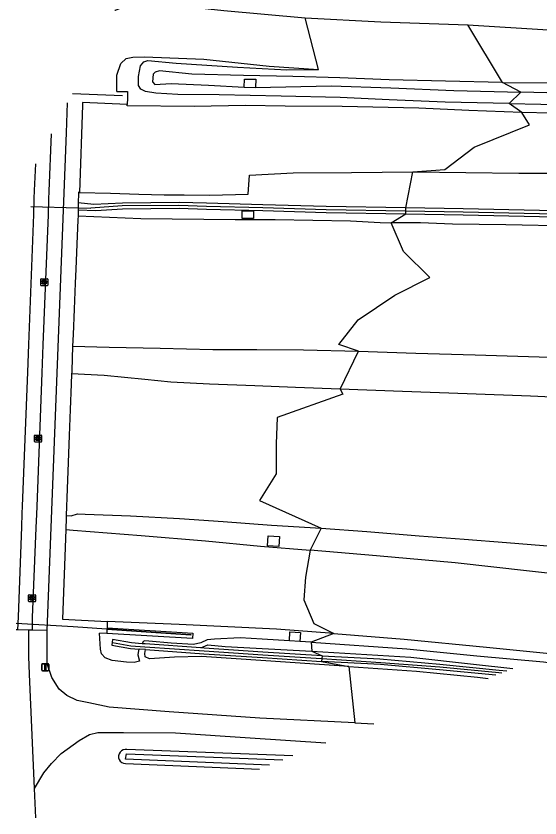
# Model space of a CAD drawing. Extents: x 162157 to 163165, y 378998 to 380775.
# Drawn here: x 162157.3 to 162231.6, y 379483.7 to 379597.6 of the extents above; entities that cross this region are included whole.
import ezdxf

# ---------------------------------------------------------------- set-up
doc = ezdxf.new("R2010")
doc.units = 0
for name, color, linetype in [('IMGEO_Berm_groen', 7, 'Continuous'), ('IMGEO_Geluidsscherm', 7, 'Continuous'), ('IMGEO_Grasland_overig', 7, 'Continuous'), ('IMGEO_Groenvoorziening', 7, 'Continuous'), ('IMGEO_Kolk', 7, 'Continuous'), ('IMGEO_Muur', 7, 'Continuous'), ('IMGEO_Rijbaan_autosnelweg', 7, 'Continuous'), ('IMGEO_Rijbaan_autoweg', 7, 'Continuous'), ('IMGEO_Rijbaan_lokaal_gesloten', 7, 'Continuous'), ('IMGEO_Rijbaan_lokaal_onverhard', 7, 'Continuous'), ('IMGEO_Sloot', 7, 'Continuous'), ('IMGEO_Terreindeel_gesloten', 7, 'Continuous'), ('IMGEO_Verkeersbordpaal', 7, 'Continuous'), ('IMGEO_Voetpad_open', 7, 'Continuous')]:
    doc.layers.add(name, color=color, linetype=linetype)

msp = doc.modelspace()

# ---------------------------------------------------------------- linework, layer by layer
at = {"layer": 'IMGEO_Berm_groen'}
for points in [[(162226.3, 379588.13), (162235.66, 379588.11), (162244.07, 379588.18), (162253.45, 379588.34), (162260.16, 379588.43), (162264.92, 379588.24), (162269.53, 379588.31), (162276.24, 379588.38), (162283.25, 379588.64), (162287.66, 379588.8), (162292.1, 379588.79), (162298.71, 379589.08), (162304.81, 379589.46), (162312.78, 379589.81), (162319.03, 379590.06), (162327.02, 379590.27), (162332.34, 379590.33), (162340.47, 379590.64), (162347.66, 379590.97), (162354.33, 379591.27), (162367.26, 379591.34), (162389.11, 379591.62), (162401.27, 379592.19), (162413.98, 379593.31)], [(162171.56, 379586.89), (162171.56, 379589.2), (162172.13, 379590.83), (162172.89, 379591.55), (162173.82, 379591.75), (162175.52, 379591.81), (162183.9, 379591.47), (162193.2, 379590.46), (162200.18, 379590.02)], [(162227.29, 379585.16), (162218.17, 379585.34), (162210.22, 379585.71), (162203.26, 379586.02), (162194.88, 379586.2), (162186.12, 379586.42), (162180.21, 379586.47), (162177.12, 379586.64), (162175.63, 379586.87), (162175, 379587.21), (162174.64, 379587.73), (162174.65, 379589.02), (162174.93, 379590.53), (162175.38, 379591.1), (162175.97, 379591.27), (162179.98, 379590.89), (162188.69, 379590.35), (162195.71, 379589.93), (162200.18, 379590.02)], [(162226.3, 379588.13), (162218.24, 379588.34), (162210.25, 379588.53), (162203.25, 379588.82), (162196.55, 379589), (162189.56, 379589.13), (162182.21, 379589.33), (162177.62, 379589.81), (162177, 379589.62), (162176.74, 379589.32), (162176.62, 379588.27), (162176.98, 379587.89), (162179.29, 379587.99), (162184.57, 379587.77), (162189.66, 379587.48)], [(162189.66, 379587.48), (162189.68, 379588.64), (162191.29, 379588.62), (162191.27, 379587.45)], [(162228.92, 379586.79), (162226.3, 379588.13)], [(162171.56, 379586.89), (162173.09, 379586.85), (162173.07, 379585.95), (162173.03, 379585.05)], [(162191.27, 379587.45), (162202, 379587.69), (162210.48, 379587.41), (162219.43, 379587.03), (162228.92, 379586.79)], [(162309.22, 379587.73), (162298.19, 379587.17), (162288.76, 379587.1), (162286.61, 379586.84), (162283.97, 379586.83), (162275.77, 379586.72), (162267.21, 379586.52), (162260.26, 379586.35), (162253.74, 379586.47), (162246.58, 379586.65), (162238.1, 379586.52), (162228.92, 379586.79)], [(162227.29, 379585.16), (162236.26, 379584.96), (162244.2, 379584.84), (162253.39, 379584.82), (162261.84, 379584.74), (162271.45, 379584.95), (162281.39, 379585.19), (162287.54, 379585.28), (162296.2, 379585.46), (162306.65, 379585.66)], [(162229.08, 379583.91), (162227.29, 379585.16)], [(162212.62, 379570.33), (162213.59, 379575.45)], [(162166.25, 379572.54), (162166.14, 379572.55), (162166.14, 379572.4), (162166.1, 379571.05)], [(162166.08, 379570.07), (162166.06, 379569.23)], [(162189.35, 379568.84), (162189.36, 379569.9), (162190.97, 379569.89), (162190.96, 379568.83), (162189.35, 379568.84)], [(162210.51, 379568.21), (162212.6, 379569.5)], [(162165.29, 379550.69), (162165.17, 379547.17), (162165.16, 379547.02), (162165.15, 379546.77)], [(162203.29, 379544.6), (162205.86, 379549.97)], [(162164.4, 379526.62), (162164.39, 379526.45), (162164.39, 379526.32), (162164.35, 379524.64)], [(162200.6, 379524.84), (162199, 379521.7)], [(162194.67, 379523.64), (162194.58, 379522.21), (162192.96, 379522.31), (162193.04, 379523.74), (162194.67, 379523.64)], [(162170.21, 379511.55), (162170.21, 379511.43), (162170.19, 379510.68)], [(162170.19, 379510.68), (162182.37, 379509.9), (162182.33, 379509.15), (162170.14, 379509.88)], [(162174.76, 379507.65), (162174.66, 379507.46), (162174.54, 379506.82), (162174.8, 379505.94), (162174.02, 379505.74), (162172.92, 379505.8), (162170.92, 379506.02), (162169.92, 379506.43), (162169.4, 379506.97), (162169.23, 379507.65), (162169.13, 379509.91)], [(162170.14, 379509.88), (162169.13, 379509.91)], [(162196.07, 379508.81), (162192.21, 379509.07), (162189.08, 379509.26), (162185.43, 379509.08), (162184.41, 379508.96), (162183.49, 379508.53), (162182.44, 379508.32), (162179.27, 379508.48), (162176.11, 379508.76), (162175.53, 379508.82), (162175.31, 379508.72), (162175.15, 379508.42)], [(162196.07, 379508.81), (162196.15, 379510.11), (162197.64, 379510.02), (162197.56, 379508.72)], [(162202.36, 379509.85), (162199.16, 379508.65)], [(162183.48, 379507.83), (162184.51, 379508.28), (162186.95, 379508.02), (162199.24, 379507.36)], [(162197.56, 379508.72), (162196.07, 379508.81)], [(162199.16, 379508.65), (162197.56, 379508.72)], [(162199.16, 379508.65), (162199.24, 379507.36)], [(162199.16, 379508.65), (162212.72, 379507.67), (162222.68, 379506.68), (162232.13, 379505.86), (162243.55, 379504.23), (162246.22, 379503.89), (162247.08, 379503.61), (162247.53, 379503.17)]]:
    msp.add_lwpolyline(points, dxfattribs=at)
at = {"layer": 'IMGEO_Geluidsscherm'}
for points in [[(162172.37, 379586.24), (162165.26, 379586.53)], [(162159.35, 379570.55), (162166.04, 379570.35)], [(162166.04, 379570.35), (162167.87, 379570.29)], [(162172.35, 379570.63), (162167.87, 379570.29)], [(162212.61, 379569.86), (162212.6, 379569.86), (162201.29, 379570.06), (162192.3, 379570.33), (162184.29, 379570.53), (162180.39, 379570.66), (162172.35, 379570.63)], [(162343.98, 379568.46), (162340.21, 379568.45), (162330.58, 379568.44), (162324.14, 379568.35), (162317.22, 379568.5), (162309.16, 379568.42), (162299.92, 379568.41), (162293.09, 379568.4), (162284.99, 379568.51), (162276.9, 379568.63), (162268.92, 379568.75), (162258.44, 379568.98), (162248.81, 379569.19), (162243.88, 379569.31), (162231.56, 379569.49), (162220.72, 379569.72), (162212.61, 379569.86)], [(162170.12, 379510.48), (162165.37, 379510.83), (162157.29, 379511.29)], [(162182.07, 379509.68), (162177.83, 379509.98), (162171.6, 379510.38), (162170.12, 379510.48)], [(162170.97, 379508.57), (162173.58, 379508.13), (162175.53, 379507.95), (162183.95, 379507.42), (162192.31, 379506.83), (162200.63, 379506.3), (162200.68, 379506.3)], [(162200.68, 379506.3), (162209.05, 379505.74), (162217.44, 379505.14), (162225.8, 379504.33), (162226.24, 379504.28)]]:
    msp.add_lwpolyline(points, dxfattribs=at)
at = {"layer": 'IMGEO_Grasland_overig'}
for points in [[(162221.4, 379596.34), (162232.81, 379595.62), (162244.57, 379595.05), (162255.91, 379594.6), (162268.61, 379594.02), (162279.86, 379593.63), (162292.84, 379593.2), (162303.75, 379592.84), (162317.2, 379593.15), (162331.36, 379593.33), (162344.35, 379593.39), (162356.89, 379593.4), (162367.61, 379593.24), (162378.74, 379593.41), (162387.31, 379593.42), (162395.67, 379593.41), (162403.41, 379593.97)], [(162226.3, 379588.13), (162221.4, 379596.34)], [(162227.29, 379585.16), (162228.92, 379586.79)], [(162204.53, 379505.2), (162192.72, 379505.97), (162183.61, 379506.62), (162179.76, 379506.52), (162176.23, 379506.25), (162175.59, 379506.57), (162175.53, 379507.01), (162175.64, 379507.59)], [(162199.24, 379507.36), (162200.7, 379506.69)], [(162199.24, 379507.36), (162213.29, 379506.5), (162222.21, 379505.52), (162227.78, 379504.89)], [(162200.65, 379505.88), (162204.53, 379505.2)], [(162204.53, 379505.2), (162214.1, 379504.51), (162222.76, 379503.67), (162224.27, 379503.49)], [(162196.57, 379492.47), (162173.01, 379493.38)], [(162172.8, 379491.38), (162191.82, 379490.58)]]:
    msp.add_lwpolyline(points, dxfattribs=at)
msp.add_arc((162172.82, 379492.39), 1.01, 79.1651, 268.778, dxfattribs=at)
at = {"layer": 'IMGEO_Groenvoorziening'}
for points in [[(162171.31, 379598.43), (162171.36, 379598.45), (162172.66, 379598.95), (162174.33, 379599.15), (162178.75, 379599.23), (162186.78, 379598.4), (162198.3, 379597.35)], [(162198.3, 379597.35), (162209.04, 379596.79), (162221.4, 379596.34)], [(162200.18, 379590.02), (162198.3, 379597.35)], [(162189.66, 379587.48), (162191.27, 379587.45)], [(162204.53, 379505.2), (162205.35, 379497.17)]]:
    msp.add_lwpolyline(points, dxfattribs=at)
at = {"layer": 'IMGEO_Kolk'}
for p, q in [((162160.76, 379559.35), (162160.76, 379560.21)), ((162160.83, 379560.28), (162161.69, 379560.28)), ((162161.27, 379559.5), (162161.24, 379559.5)), ((162161.25, 379560.06), (162161.27, 379560.06)), ((162161.76, 379560.21), (162161.76, 379559.35)), ((162161.69, 379559.28), (162160.83, 379559.28)), ((162159.89, 379537.15), (162159.89, 379538)), ((162159.97, 379538.07), (162160.82, 379538.07)), ((162160.38, 379537.85), (162160.4, 379537.85)), ((162160.89, 379538), (162160.89, 379537.15)), ((162160.82, 379537.07), (162159.97, 379537.07)), ((162160.4, 379537.29), (162160.38, 379537.29)), ((162159.03, 379514.45), (162159.03, 379515.3)), ((162159.11, 379515.38), (162159.96, 379515.38)), ((162159.52, 379515.16), (162159.54, 379515.16)), ((162160.03, 379515.3), (162160.03, 379514.45)), ((162159.96, 379514.38), (162159.11, 379514.38)), ((162159.54, 379514.6), (162159.52, 379514.6))]:
    msp.add_line(p, q, dxfattribs=at)
for points in [[(162160.76, 379559.35), (162160.76, 379560.21)], [(162160.83, 379560.28), (162161.69, 379560.28)], [(162161.08, 379559.98), (162161.2, 379559.98), (162161.2, 379559.83), (162161.33, 379559.98), (162161.5, 379559.98), (162161.35, 379559.83), (162161.5, 379559.58), (162161.35, 379559.58), (162161.27, 379559.74), (162161.2, 379559.68), (162161.2, 379559.58), (162161.08, 379559.58), (162161.08, 379559.98)], [(162161.76, 379560.21), (162161.76, 379559.35)], [(162161.69, 379559.28), (162160.83, 379559.28)], [(162159.89, 379537.15), (162159.89, 379538)], [(162159.97, 379538.07), (162160.82, 379538.07)], [(162160.21, 379537.77), (162160.34, 379537.77), (162160.34, 379537.62), (162160.46, 379537.77), (162160.63, 379537.77), (162160.48, 379537.62), (162160.64, 379537.37), (162160.48, 379537.37), (162160.4, 379537.54), (162160.34, 379537.47), (162160.34, 379537.37), (162160.21, 379537.37), (162160.21, 379537.77)], [(162160.89, 379538), (162160.89, 379537.15)], [(162160.82, 379537.07), (162159.97, 379537.07)], [(162159.03, 379514.45), (162159.03, 379515.3)], [(162159.11, 379515.38), (162159.96, 379515.38)], [(162159.35, 379515.08), (162159.48, 379515.08), (162159.48, 379514.92), (162159.6, 379515.08), (162159.77, 379515.08), (162159.62, 379514.93), (162159.78, 379514.68), (162159.62, 379514.68), (162159.54, 379514.84), (162159.48, 379514.77), (162159.48, 379514.68), (162159.35, 379514.68), (162159.35, 379515.08)], [(162160.03, 379515.3), (162160.03, 379514.45)], [(162159.96, 379514.38), (162159.11, 379514.38)]]:
    msp.add_lwpolyline(points, dxfattribs=at)
for centre, start, end in [((162160.84, 379560.2), 91.552, 178.448), ((162160.84, 379560.2), 91.552, 178.448), ((162161.68, 379560.2), 1.552, 88.448), ((162161.68, 379560.2), 1.552, 88.448), ((162160.84, 379559.35), 181.552, 268.448), ((162160.84, 379559.35), 181.552, 268.448), ((162161.68, 379559.35), 271.552, 358.448), ((162161.68, 379559.35), 271.552, 358.448), ((162159.97, 379538), 91.552, 178.448), ((162159.97, 379538), 91.552, 178.448), ((162160.82, 379538), 1.552, 88.448), ((162160.82, 379538), 1.552, 88.448), ((162159.97, 379537.15), 181.552, 268.448), ((162159.97, 379537.15), 181.552, 268.448), ((162160.82, 379537.15), 271.552, 358.448), ((162160.82, 379537.15), 271.552, 358.448), ((162159.11, 379515.3), 91.552, 178.448), ((162159.11, 379515.3), 91.552, 178.448), ((162159.96, 379515.3), 1.552, 88.448), ((162159.96, 379515.3), 1.552, 88.448), ((162159.11, 379514.45), 181.552, 268.448), ((162159.11, 379514.45), 181.552, 268.448), ((162159.96, 379514.45), 271.552, 358.448), ((162159.96, 379514.45), 271.552, 358.448)]:
    msp.add_arc(centre, 0.0765, start, end, dxfattribs=at)
for centre, major_axis, ratio, start_param, end_param in [((162161.25, 379559.78), (-0.387, 0.002), 0.722429, 4.712389, 7.853982), ((162161.27, 379559.78), (-0.39, 0.002), 0.717154, 1.570796, 4.712389), ((162160.38, 379537.57), (-0.387, 0.002), 0.722429, 4.712389, 7.853982), ((162160.4, 379537.57), (-0.39, 0.002), 0.717154, 1.570796, 4.712389), ((162159.52, 379514.88), (-0.387, 0.002), 0.722429, 4.712389, 7.853982), ((162159.54, 379514.88), (-0.39, 0.002), 0.717154, 1.570796, 4.712389)]:
    msp.add_ellipse(centre, major_axis=major_axis, ratio=ratio, start_param=start_param, end_param=end_param, dxfattribs=at)
at = {"layer": 'IMGEO_Muur'}
for points in [[(162166.1, 379571.05), (162166.08, 379570.07)], [(162212.62, 379570.33), (162201.31, 379570.52), (162192.32, 379570.79), (162184.31, 379570.99), (162180.41, 379571.12), (162172.39, 379571), (162168.32, 379570.84), (162166.1, 379571.05)], [(162166.08, 379570.07), (162168.57, 379569.95), (162172.37, 379570.18), (162180.4, 379570.29), (162184.29, 379570.17), (162192.3, 379569.97), (162201.29, 379569.69), (162212.6, 379569.5)], [(162212.6, 379569.5), (162212.62, 379570.33)], [(162335.93, 379568.91), (162330.6, 379568.9), (162324.16, 379568.81), (162317.24, 379568.97), (162309.18, 379568.89), (162299.94, 379568.88), (162293.11, 379568.86), (162285.02, 379568.98), (162276.92, 379569.09), (162268.94, 379569.21), (162258.47, 379569.44), (162248.83, 379569.65), (162243.9, 379569.77), (162231.58, 379569.96), (162220.74, 379570.18), (162212.62, 379570.33)], [(162212.6, 379569.5), (162220.73, 379569.35), (162231.56, 379569.13), (162243.89, 379568.94), (162248.81, 379568.82), (162258.45, 379568.61), (162268.92, 379568.38), (162276.9, 379568.27), (162285, 379568.15), (162293.09, 379568.04), (162299.92, 379568.05), (162309.16, 379568.06), (162317.22, 379568.14), (162324.14, 379567.98), (162330.58, 379568.08), (162340.21, 379568.09), (162347.77, 379568.08), (162356.31, 379568.03), (162363.71, 379567.82), (162367.41, 379568.04), (162377.26, 379569.04)], [(162157.47, 379510.4), (162157.26, 379510.4)], [(162170.18, 379510.53), (162171.6, 379510.42), (162177.83, 379510.03), (162182.07, 379509.73), (162182.06, 379509.63), (162177.83, 379509.93), (162171.59, 379510.33), (162170.17, 379510.43)], [(162170.18, 379510.53), (162170.17, 379510.43)], [(162175.15, 379508.42), (162173.67, 379508.54), (162170.95, 379509.03), (162170.85, 379508.21), (162173.52, 379507.74), (162174.76, 379507.65)], [(162183.48, 379507.83), (162175.59, 379508.38), (162175.15, 379508.42)], [(162175.64, 379507.59), (162175.53, 379507.6), (162174.76, 379507.65)], [(162175.64, 379507.59), (162183.93, 379507), (162192.26, 379506.44), (162200.65, 379505.88)], [(162200.7, 379506.69), (162192.29, 379507.21), (162183.95, 379507.8), (162183.48, 379507.83)], [(162200.7, 379506.69), (162200.65, 379505.88)], [(162225.37, 379503.93), (162217.39, 379504.72), (162209.02, 379505.46), (162200.65, 379505.88)], [(162200.7, 379506.69), (162208.91, 379506.26), (162217.45, 379505.51), (162225.83, 379504.68), (162226.95, 379504.56)]]:
    msp.add_lwpolyline(points, dxfattribs=at)
at = {"layer": 'IMGEO_Rijbaan_autosnelweg'}
for points in [[(162166.06, 379569.23), (162166.03, 379568.62), (162165.89, 379565.16), (162165.74, 379561.63), (162165.66, 379559.64), (162165.51, 379555.93), (162165.36, 379552.37), (162165.29, 379550.69)], [(162166.06, 379569.23), (162174.97, 379568.81), (162188.39, 379568.71), (162194.04, 379568.68), (162204.76, 379568.5), (162208.95, 379568.24), (162210.51, 379568.21)], [(162205.86, 379549.97), (162203.09, 379550.95), (162205.84, 379554.42), (162211.03, 379557.93), (162216, 379560.47), (162212.25, 379564.12), (162210.51, 379568.21)], [(162384.2, 379566.55), (162374.65, 379566.56), (162363.44, 379566.59), (162352.16, 379566.65), (162339.28, 379566.54), (162327.81, 379566.52), (162318.28, 379566.52), (162306.8, 379566.56), (162297.02, 379566.65), (162288.66, 379566.7), (162277.9, 379566.89), (162266.87, 379567.01), (162253.32, 379567.36), (162244.73, 379567.54), (162236.02, 379567.72), (162226.8, 379567.95), (162219.21, 379568.03), (162214.67, 379568.21), (162210.51, 379568.21)], [(162165.29, 379550.69), (162170.49, 379550.56), (162177.7, 379550.42), (162185.21, 379550.2), (162191.46, 379550.21), (162198.06, 379550.17), (162205.86, 379549.97)], [(162205.86, 379549.97), (162214.04, 379549.72), (162222.42, 379549.47), (162233.05, 379549.12), (162243.79, 379548.78), (162251.68, 379548.49), (162260.72, 379548.18), (162273.3, 379547.69), (162284.78, 379547.27), (162297.26, 379546.85), (162308.2, 379546.5), (162320.03, 379545.97), (162332.78, 379545.53), (162341.89, 379545.22), (162354.27, 379544.8), (162359.34, 379544.62), (162368.15, 379544.27), (162378.51, 379543.73), (162389.67, 379543.11), (162400.22, 379542.39), (162409.84, 379541.62), (162416.42, 379541.12), (162420.65, 379540.72), (162429.34, 379539.87)], [(162165.15, 379546.77), (162165.1, 379545.3), (162164.96, 379541.7), (162164.82, 379537.98), (162164.68, 379534.17), (162164.54, 379530.42), (162164.4, 379526.62)], [(162203.29, 379544.6), (162196.92, 379544.82), (162191.17, 379545.05), (162184.72, 379545.27), (162179.22, 379545.56), (162175.56, 379545.96), (162169.79, 379546.51), (162165.15, 379546.77)], [(162203.29, 379544.6), (162203.64, 379543.85), (162194.35, 379540.56), (162194.19, 379536.81), (162194.17, 379532.57), (162191.82, 379528.77), (162200.6, 379524.84)], [(162307.61, 379539.56), (162297.93, 379540.13), (162288.76, 379540.69), (162280.5, 379541.13), (162272.27, 379541.54), (162267, 379541.8), (162257.16, 379542.34), (162247.86, 379542.83), (162238.48, 379543.2), (162230.32, 379543.57), (162221.33, 379543.91), (162212.11, 379544.26), (162203.29, 379544.6)], [(162164.4, 379526.62), (162165.09, 379526.58), (162165.97, 379526.85), (162167.06, 379526.82), (162173.5, 379526.59), (162180.49, 379526.2), (162186.67, 379525.76), (162193.51, 379525.27), (162200.6, 379524.84)], [(162200.6, 379524.84), (162207.06, 379524.38), (162214.48, 379523.73), (162220.88, 379523.29), (162226.91, 379522.8), (162232.13, 379522.37), (162235.87, 379522.07), (162241.58, 379521.59), (162248.25, 379521), (162256.24, 379520.23), (162262.96, 379519.6), (162268.95, 379518.94), (162273.03, 379518.44), (162276.87, 379517.99), (162281.55, 379517.36), (162286.92, 379516.53), (162291.92, 379515.74), (162296.72, 379514.97), (162300.82, 379514.22), (162305.33, 379513.27)]]:
    msp.add_lwpolyline(points, dxfattribs=at)
at = {"layer": 'IMGEO_Rijbaan_autoweg'}
for points in [[(162173.03, 379585.05), (162166.71, 379585.29), (162166.7, 379584.94), (162166.25, 379572.54)], [(162229.08, 379583.91), (162221.56, 379584.19), (162214.43, 379584.49), (162203.57, 379584.75), (162195.45, 379584.81), (162189.85, 379584.9), (162182.54, 379584.74), (162173.02, 379584.84), (162173.03, 379585.05)], [(162308.98, 379584.68), (162303.32, 379584.48), (162297.97, 379584.28), (162290.46, 379584.04), (162284.36, 379583.89), (162279.46, 379583.79), (162272.25, 379583.6), (162264.54, 379583.5), (162257.89, 379583.43), (162252.87, 379583.43), (162249.15, 379583.5), (162243.52, 379583.64), (162237.18, 379583.72), (162233.3, 379583.79), (162229.08, 379583.91)], [(162213.59, 379575.45), (162218.16, 379575.78), (162222.31, 379578.98), (162230.17, 379582.16), (162229.08, 379583.91)], [(162213.59, 379575.45), (162228.65, 379575.28), (162242.59, 379575.28), (162256.3, 379575.39), (162270.76, 379575.59), (162284.36, 379575.84), (162297.58, 379576.23), (162310.63, 379576.71), (162322.83, 379577.29), (162336.56, 379577.74), (162350.1, 379578.19), (162370.16, 379578.45), (162379.21, 379578.63), (162394.44, 379578.8), (162409.49, 379578.94)], [(162166.25, 379572.54), (162170.68, 379572.42), (162174.68, 379572.29), (162178.28, 379572.21), (162181.14, 379572.21), (162184.77, 379572.13), (162190.22, 379572.27), (162190.4, 379574.99), (162196.59, 379575.31), (162204.88, 379575.36), (162213.59, 379575.45)], [(162164.35, 379524.64), (162163.84, 379511.89), (162170.21, 379511.55)], [(162164.35, 379524.64), (162165.39, 379524.57), (162175.04, 379523.77), (162184.14, 379523.02), (162191.97, 379522.27), (162199, 379521.7)], [(162199, 379521.7), (162198.37, 379517.86), (162198.11, 379514.63), (162199.55, 379511.27), (162202.36, 379509.85)], [(162337.12, 379493.51), (162334.11, 379494.59), (162331.23, 379495.51), (162327.08, 379496.9), (162322.13, 379498.53), (162316.35, 379500.41), (162313.67, 379501.2), (162310.81, 379502.13), (162307.39, 379503.2), (162304.16, 379504.15), (162301.6, 379504.95), (162298.68, 379505.77), (162295.8, 379506.57), (162292.4, 379507.5), (162288.32, 379508.62), (162284.01, 379509.66), (162280.83, 379510.44), (162277.93, 379511.15), (162274.87, 379511.85), (162272.57, 379512.35), (162246.19, 379516.92), (162219.59, 379519.93), (162208.44, 379520.89), (162199, 379521.7)], [(162202.36, 379509.85), (162194.24, 379510.48), (162180.4, 379511.13), (162170.21, 379511.55)], [(162202.36, 379509.85), (162212.36, 379509.08), (162224.06, 379507.92), (162232.56, 379507.07), (162240.24, 379506.09), (162248.64, 379504.96)]]:
    msp.add_lwpolyline(points, dxfattribs=at)
at = {"layer": 'IMGEO_Rijbaan_lokaal_gesloten'}
for points in [[(162162.26, 379580.86), (162161.94, 379572.72), (162161.89, 379571.58), (162161.81, 379569.35), (162161.08, 379550.86), (162160.93, 379546.92), (162160.19, 379527.91), (162160.15, 379526.83), (162160.07, 379524.89), (162159.57, 379512.13), (162159.53, 379510.99), (162159.54, 379510.32)], [(162160, 379576.59), (162159.85, 379572.8), (162159.81, 379571.66), (162159.72, 379569.4), (162159.02, 379550.95), (162158.87, 379547.02), (162158.14, 379527.98), (162158.1, 379526.93), (162158.03, 379525.01), (162157.54, 379512.24), (162157.47, 379510.4)], [(162157.47, 379510.4), (162157.26, 379510.4)], [(162159.1, 379510.34), (162157.47, 379510.4)], [(162159.89, 379487.83), (162159.19, 379504.11), (162159.08, 379506.58), (162159.07, 379509.57), (162159.1, 379510.34)], [(162159.54, 379510.32), (162159.1, 379510.34)], [(162160.06, 379483.66), (162159.89, 379487.83)]]:
    msp.add_lwpolyline(points, dxfattribs=at)
at = {"layer": 'IMGEO_Rijbaan_lokaal_onverhard'}
for points in [[(162161.68, 379510.29), (162159.61, 379510.32), (162159.54, 379510.32)], [(162205.35, 379497.17), (162191.89, 379497.86), (162178.99, 379498.73), (162170.47, 379499.4), (162167.61, 379500), (162165.94, 379500.35), (162164.48, 379501.07), (162163.4, 379501.97), (162162.36, 379503.61), (162161.67, 379505.55), (162161.7, 379507.7), (162161.68, 379510.29)], [(162205.35, 379497.17), (162208.04, 379497.03)], [(162159.89, 379487.83), (162161.22, 379490.09), (162162.31, 379491.41), (162163.66, 379492.82), (162166.22, 379494.68), (162167.67, 379495.52), (162168.86, 379495.79), (162172.51, 379495.81), (162179.89, 379495.75), (162190.51, 379495.05), (162201.22, 379494.32)]]:
    msp.add_lwpolyline(points, dxfattribs=at)
at = {"layer": 'IMGEO_Sloot'}
for points in [[(162172.81, 379492), (162172.92, 379492.77), (162195.15, 379491.9)], [(162193.23, 379491.14), (162172.81, 379492)]]:
    msp.add_lwpolyline(points, dxfattribs=at)
at = {"layer": 'IMGEO_Terreindeel_gesloten'}
for points in [[(162170.17, 379510.43), (162170.14, 379509.88)], [(162170.19, 379510.68), (162170.18, 379510.53)]]:
    msp.add_lwpolyline(points, dxfattribs=at)
at = {"layer": 'IMGEO_Verkeersbordpaal'}
for p, q in [((162160.91, 379504.68), (162160.91, 379505.48)), ((162160.91, 379505.48), (162160.91, 379504.68)), ((162161.01, 379505.58), (162161.8, 379505.58)), ((162161.8, 379505.58), (162161.01, 379505.58)), ((162161.9, 379505.48), (162161.9, 379504.68)), ((162161.9, 379504.68), (162161.9, 379505.48)), ((162161.8, 379504.58), (162161.01, 379504.58)), ((162161.01, 379504.58), (162161.8, 379504.58))]:
    msp.add_line(p, q, dxfattribs=at)
msp.add_lwpolyline([(162161.33, 379505.46), (162161.48, 379505.46), (162161.48, 379504.71), (162161.33, 379504.71), (162161.33, 379505.46)], dxfattribs=at)
for centre, start, end in [((162161.01, 379505.48), 90, 180), ((162161.01, 379505.48), 90, 180), ((162161.8, 379505.48), 0, 90), ((162161.8, 379505.48), 360, 90), ((162161.01, 379504.68), 180, 270), ((162161.01, 379504.68), 180, 270), ((162161.8, 379504.68), 270, 0), ((162161.8, 379504.68), 270, 0)]:
    msp.add_arc(centre, 0.1, start, end, dxfattribs=at)
at = {"layer": 'IMGEO_Voetpad_open'}
msp.add_lwpolyline([(162161.68, 379510.29), (162164.44, 379581.01), (162164.59, 379585.28)], dxfattribs=at)

doc.saveas('drawing.dxf')
